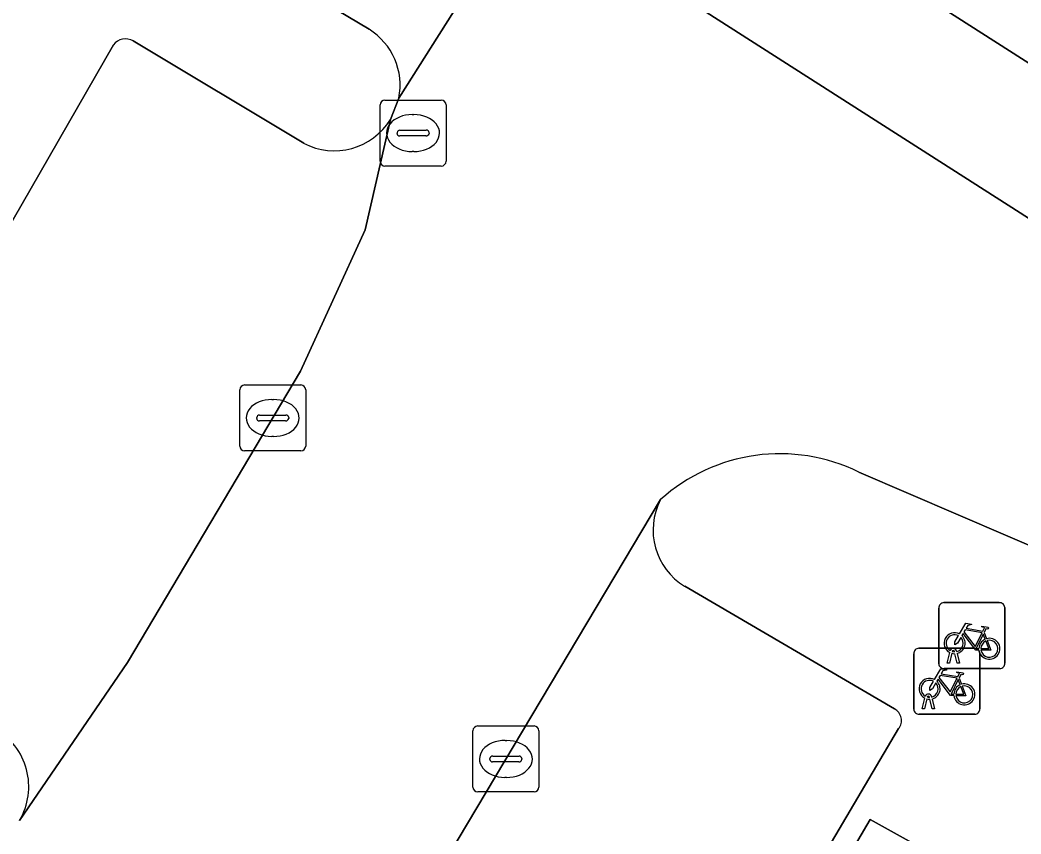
# Model space of a CAD drawing. Extents: x 159279 to 160377, y 384531 to 385888.
# Drawn here: x 160048.95 to 160064.11, y 384954 to 384966.34 of the extents above; entities that cross this region are included whole.
import ezdxf

# ---------------------------------------------------------------- set-up
doc = ezdxf.new("R2010")
doc.units = 0
for name, color, linetype in [('IMGEO_Fietsenrek', 7, 'Continuous'), ('IMGEO_Groenvoorziening', 7, 'Continuous'), ('IMGEO_Haag', 7, 'Continuous'), ('IMGEO_Kolk', 7, 'Continuous'), ('IMGEO_Parkeervlak_open', 7, 'Continuous'), ('IMGEO_Rijbaan_lokaal_open', 7, 'Continuous'), ('IMGEO_Rioolput', 7, 'Continuous'), ('IMGEO_Voetpad_open', 7, 'Continuous')]:
    doc.layers.add(name, color=color, linetype=linetype)

msp = doc.modelspace()

# ---------------------------------------------------------------- linework, layer by layer
at = {"layer": 'IMGEO_Fietsenrek'}
for p, q in [((160062.869, 384956.583), (160062.869, 384957.424)), ((160062.869, 384957.424), (160062.869, 384956.583)), ((160062.944, 384957.508), (160063.785, 384957.508)), ((160063.785, 384957.508), (160062.944, 384957.508)), ((160063.869, 384957.433), (160063.869, 384956.592)), ((160063.869, 384956.592), (160063.869, 384957.433)), ((160063.556, 384957.057), (160063.592, 384956.962)), ((160062.565, 384956.817), (160063.406, 384956.817)), ((160063.406, 384956.817), (160062.565, 384956.817)), ((160062.49, 384955.892), (160062.49, 384956.733)), ((160062.49, 384956.733), (160062.49, 384955.892)), ((160062.996, 384956.592), (160063.035, 384956.752)), ((160063.065, 384956.74), (160063.03, 384956.592)), ((160063.107, 384956.764), (160063.106, 384956.768)), ((160063.148, 384956.592), (160063.114, 384956.734)), ((160063.138, 384956.775), (160063.139, 384956.768)), ((160063.146, 384956.738), (160063.181, 384956.592)), ((160063.49, 384956.742), (160063.49, 384955.901)), ((160063.49, 384955.901), (160063.49, 384956.742)), ((160063.794, 384956.508), (160062.953, 384956.508)), ((160062.953, 384956.508), (160063.794, 384956.508)), ((160063.03, 384956.592), (160062.996, 384956.592)), ((160063.181, 384956.592), (160063.148, 384956.592)), ((160063.177, 384956.366), (160063.213, 384956.271)), ((160062.617, 384955.901), (160062.656, 384956.061)), ((160062.686, 384956.049), (160062.651, 384955.901)), ((160062.728, 384956.073), (160062.727, 384956.077)), ((160062.759, 384956.084), (160062.76, 384956.077)), ((160062.767, 384956.047), (160062.802, 384955.901)), ((160062.651, 384955.901), (160062.617, 384955.901)), ((160062.769, 384955.901), (160062.735, 384956.043)), ((160062.802, 384955.901), (160062.769, 384955.901)), ((160063.415, 384955.817), (160062.574, 384955.817)), ((160062.574, 384955.817), (160063.415, 384955.817))]:
    msp.add_line(p, q, dxfattribs=at)
for points in [[(160063.182, 384957.034), (160063.277, 384957.198), (160063.363, 384957.184), (160063.365, 384957.175), (160063.309, 384957.164), (160063.282, 384957.119), (160063.538, 384957.078)], [(160063.538, 384957.078), (160063.563, 384957.127), (160063.557, 384957.131), (160063.534, 384957.135), (160063.522, 384957.142), (160063.521, 384957.145), (160063.523, 384957.15), (160063.618, 384957.135), (160063.62, 384957.125), (160063.61, 384957.112), (160063.598, 384957.106), (160063.584, 384957.112), (160063.556, 384957.057)], [(160063.203, 384956.982), (160063.151, 384956.892), (160063.111, 384956.867), (160063.112, 384956.914), (160063.167, 384957.008)], [(160063.478, 384956.79), (160063.428, 384956.79), (160063.237, 384957.041), (160063.218, 384957.009)], [(160063.525, 384957.053), (160063.268, 384957.094), (160063.251, 384957.065), (160063.418, 384956.845), (160063.525, 384957.053)], [(160063.573, 384956.955), (160063.543, 384957.032), (160063.434, 384956.814), (160063.477, 384956.814)], [(160063.507, 384956.814), (160063.627, 384956.813), (160063.583, 384956.927)], [(160063.603, 384956.934), (160063.658, 384956.789), (160063.508, 384956.789)], [(160062.803, 384956.343), (160062.898, 384956.507), (160062.984, 384956.493), (160062.986, 384956.484), (160062.93, 384956.473), (160062.903, 384956.428), (160063.159, 384956.387)], [(160063.099, 384956.099), (160063.049, 384956.099), (160062.858, 384956.35), (160062.839, 384956.318)], [(160063.146, 384956.362), (160062.889, 384956.403), (160062.872, 384956.374), (160063.039, 384956.154), (160063.146, 384956.362)], [(160063.159, 384956.387), (160063.184, 384956.436), (160063.178, 384956.44), (160063.155, 384956.444), (160063.143, 384956.451), (160063.142, 384956.454), (160063.144, 384956.459), (160063.239, 384956.444), (160063.241, 384956.434), (160063.231, 384956.421), (160063.219, 384956.415), (160063.205, 384956.421), (160063.177, 384956.366)], [(160062.824, 384956.291), (160062.772, 384956.201), (160062.732, 384956.176), (160062.733, 384956.223), (160062.788, 384956.317)], [(160063.194, 384956.264), (160063.164, 384956.341), (160063.055, 384956.123), (160063.098, 384956.123)], [(160063.128, 384956.123), (160063.248, 384956.122), (160063.204, 384956.236)], [(160063.224, 384956.243), (160063.279, 384956.098), (160063.129, 384956.098)]]:
    msp.add_lwpolyline(points, dxfattribs=at)
for centre, radius, start, end in [((160062.947, 384957.43), 0.0779, 92.4484, 184.2845), ((160062.947, 384957.43), 0.0779, 92.4484, 184.2845), ((160063.791, 384957.43), 0.0779, 2.4484, 94.2845), ((160063.791, 384957.43), 0.0779, 2.4484, 94.2845), ((160063.109, 384956.893), 0.159, 62.6766, 242.1369), ((160063.109, 384956.893), 0.129, 63.3192, 238.903), ((160063.109, 384956.893), 0.129, 283.6043, 43.4302), ((160063.109, 384956.893), 0.159, 283.5766, 46.6042), ((160063.636, 384956.809), 0.159, 187.0065, 105.7708), ((160062.568, 384956.739), 0.0779, 92.4484, 184.2845), ((160062.568, 384956.739), 0.0779, 92.4484, 184.2845), ((160063.089, 384956.764), 0.0499, 12.8025, 158.6934), ((160063.412, 384956.739), 0.0779, 2.4484, 94.2845), ((160063.412, 384956.739), 0.0779, 2.4484, 94.2845), ((160063.636, 384956.809), 0.159, 113.3408, 178.3217), ((160063.636, 384956.809), 0.129, 113.923, 177.9556), ((160063.636, 384956.809), 0.129, 188.6715, 104.5883), ((160063.109, 384956.893), 0.159, 253.9967, 271.7867), ((160063.089, 384956.764), 0.0174, 12.8025, 163.4502), ((160063.109, 384956.893), 0.129, 253.415, 269.0204), ((160062.947, 384956.586), 0.0779, 182.4484, 274.2845), ((160062.947, 384956.586), 0.0779, 182.4484, 274.2845), ((160063.791, 384956.586), 0.0779, 272.4484, 4.2845), ((160063.791, 384956.586), 0.0779, 272.4484, 4.2845), ((160062.73, 384956.202), 0.159, 62.6766, 242.1369), ((160062.73, 384956.202), 0.129, 63.3192, 238.903), ((160062.73, 384956.202), 0.129, 283.6043, 43.4302), ((160062.73, 384956.202), 0.159, 283.5766, 46.6042), ((160063.257, 384956.118), 0.159, 113.3408, 178.3217), ((160063.257, 384956.118), 0.159, 187.0065, 105.7708), ((160063.257, 384956.118), 0.129, 113.923, 177.9556), ((160063.257, 384956.118), 0.129, 188.6715, 104.5883), ((160062.71, 384956.073), 0.0499, 12.8025, 158.6934), ((160062.73, 384956.202), 0.159, 253.9967, 271.7867), ((160062.71, 384956.073), 0.0174, 12.8025, 163.4502), ((160062.73, 384956.202), 0.129, 253.415, 269.0204), ((160063.412, 384955.895), 0.0779, 272.4484, 4.2845), ((160063.412, 384955.895), 0.0779, 272.4484, 4.2845), ((160062.568, 384955.895), 0.0779, 182.4484, 274.2845), ((160062.568, 384955.895), 0.0779, 182.4484, 274.2845)]:
    msp.add_arc(centre, radius, start, end, dxfattribs=at)
at = {"layer": 'IMGEO_Groenvoorziening'}
for points in [[(160071.753, 384958.536), (160072.789, 384960.219), (160058.402, 384969.414), (160057.329, 384967.752), (160070.147, 384959.553), (160071.59, 384958.637)], [(160063.659, 384953.207), (160061.829, 384954.223), (160060.689, 384952.278), (160062.422, 384951.19)]]:
    msp.add_lwpolyline(points, close=True, dxfattribs=at)
at = {"layer": 'IMGEO_Haag'}
msp.add_lwpolyline([(160071.753, 384958.536), (160072.789, 384960.219), (160058.402, 384969.414), (160057.329, 384967.752), (160070.147, 384959.553), (160071.59, 384958.637)], close=True, dxfattribs=at)
at = {"layer": 'IMGEO_Kolk'}
for p, q in [((160052.349, 384960.807), (160053.201, 384960.807)), ((160052.274, 384959.881), (160052.274, 384960.733)), ((160053.275, 384960.733), (160053.275, 384959.881)), ((160052.762, 384960.587), (160052.787, 384960.587)), ((160052.533, 384960.301), (160052.533, 384960.313)), ((160052.576, 384960.35), (160052.974, 384960.35)), ((160053.017, 384960.313), (160053.017, 384960.301)), ((160052.971, 384960.264), (160052.573, 384960.264)), ((160052.785, 384960.027), (160052.76, 384960.027)), ((160053.201, 384959.807), (160052.349, 384959.807)), ((160055.883, 384955.639), (160056.735, 384955.639)), ((160055.808, 384954.713), (160055.808, 384955.565)), ((160056.809, 384955.565), (160056.809, 384954.713)), ((160056.296, 384955.419), (160056.321, 384955.419)), ((160056.067, 384955.133), (160056.067, 384955.145)), ((160056.11, 384955.182), (160056.508, 384955.182)), ((160056.551, 384955.145), (160056.551, 384955.133)), ((160056.505, 384955.096), (160056.107, 384955.096)), ((160056.319, 384954.859), (160056.294, 384954.859)), ((160056.735, 384954.639), (160055.883, 384954.639))]:
    msp.add_line(p, q, dxfattribs=at)
for points in [[(160052.349, 384960.807), (160053.201, 384960.807)], [(160052.274, 384959.881), (160052.274, 384960.733)], [(160053.275, 384960.733), (160053.275, 384959.881)], [(160053.201, 384959.807), (160052.349, 384959.807)], [(160055.883, 384955.639), (160056.735, 384955.639)], [(160055.808, 384954.713), (160055.808, 384955.565)], [(160056.809, 384955.565), (160056.809, 384954.713)], [(160056.735, 384954.639), (160055.883, 384954.639)]]:
    msp.add_lwpolyline(points, dxfattribs=at)
for centre, radius, start, end in [((160052.351, 384960.731), 0.0765, 91.552, 178.448), ((160052.351, 384960.731), 0.0765, 91.552, 178.448), ((160053.199, 384960.731), 0.0765, 1.552, 88.448), ((160053.199, 384960.731), 0.0765, 1.552, 88.448), ((160052.573, 384960.31), 0.0403, 85.8775, 175.7526), ((160052.57, 384960.3), 0.0366, 178.938, 274.7102), ((160052.974, 384960.307), 0.043, 264.8664, 352.4533), ((160052.978, 384960.312), 0.0386, 1.7309, 96.639), ((160052.351, 384959.883), 0.0765, 181.552, 268.448), ((160052.351, 384959.883), 0.0765, 181.552, 268.448), ((160053.199, 384959.883), 0.0765, 271.552, 358.448), ((160053.199, 384959.883), 0.0765, 271.552, 358.448), ((160055.885, 384955.563), 0.0765, 91.552, 178.448), ((160055.885, 384955.563), 0.0765, 91.552, 178.448), ((160056.733, 384955.563), 0.0765, 1.552, 88.448), ((160056.733, 384955.563), 0.0765, 1.552, 88.448), ((160056.107, 384955.142), 0.0403, 85.8775, 175.7526), ((160056.512, 384955.144), 0.0386, 1.7309, 96.639), ((160056.104, 384955.132), 0.0366, 178.938, 274.7102), ((160056.508, 384955.139), 0.043, 264.8664, 352.4533), ((160055.885, 384954.715), 0.0765, 181.552, 268.448), ((160055.885, 384954.715), 0.0765, 181.552, 268.448), ((160056.733, 384954.715), 0.0765, 271.552, 358.448), ((160056.733, 384954.715), 0.0765, 271.552, 358.448)]:
    msp.add_arc(centre, radius, start, end, dxfattribs=at)
for centre, major_axis, ratio, start_param, end_param in [((160052.761, 384960.307), (-0.387, 0.002), 0.722429, 4.712389, 7.853982), ((160052.786, 384960.307), (-0.39, 0.002), 0.717154, 1.570796, 4.712389), ((160056.295, 384955.139), (-0.387, 0.002), 0.722429, 4.712389, 7.853982), ((160056.32, 384955.139), (-0.39, 0.002), 0.717154, 1.570796, 4.712389)]:
    msp.add_ellipse(centre, major_axis=major_axis, ratio=ratio, start_param=start_param, end_param=end_param, dxfattribs=at)
at = {"layer": 'IMGEO_Parkeervlak_open'}
for points in [[(160050.36, 384965.96), (160045.523, 384957.547)], [(160053.244, 384964.471), (160050.662, 384966.022)], [(160048.939, 384954.207), (160050.573, 384956.603), (160053.195, 384961.014), (160054.174, 384963.16), (160054.559, 384964.833)], [(160058.652, 384959.07), (160054.199, 384951.599)], [(160062.198, 384955.897), (160059.018, 384957.756)], [(160058.711, 384949.586), (160062.26, 384955.6)]]:
    msp.add_lwpolyline(points, dxfattribs=at)
for centre, radius, start, end in [((160050.546, 384965.82), 0.233, 60.201, 143.002), ((160053.708, 384965.353), 0.997, 242.2429, 328.54), ((160059.539, 384958.609), 1, 152.5398, 238.5894), ((160062.106, 384955.723), 0.197, 321.3291, 62.2537), ((160048.065, 384954.719), 1.013, 329.6341, 60.1004)]:
    msp.add_arc(centre, radius, start, end, dxfattribs=at)
at = {"layer": 'IMGEO_Rijbaan_lokaal_open'}
for points in [[(160054.685, 384965.154), (160056.616, 384968.208), (160054.982, 384969.283)], [(160061.659, 384959.486), (160067.68, 384956.899), (160069.834, 384955.914), (160071.59, 384958.637), (160070.147, 384959.553), (160057.329, 384967.752), (160056.616, 384968.208), (160054.685, 384965.154), (160054.559, 384964.833), (160054.174, 384963.16), (160053.195, 384961.014), (160050.573, 384956.603), (160048.939, 384954.207)], [(160052.511, 384967.229), (160054.235, 384966.199)], [(160053.92, 384951.125), (160054.199, 384951.599), (160058.652, 384959.07)]]:
    msp.add_lwpolyline(points, dxfattribs=at)
for centre, radius, start, end in [((160053.709, 384965.353), 0.996, 348.455, 58.1405), ((160060.462, 384957.062), 2.703, 63.7178, 132.0352)]:
    msp.add_arc(centre, radius, start, end, dxfattribs=at)
at = {"layer": 'IMGEO_Rioolput'}
for p, q in [((160054.401, 384964.199), (160054.401, 384965.051)), ((160054.476, 384965.125), (160055.328, 384965.125)), ((160055.402, 384965.051), (160055.402, 384964.199)), ((160054.889, 384964.905), (160054.914, 384964.905)), ((160054.66, 384964.619), (160054.66, 384964.631)), ((160055.098, 384964.582), (160054.7, 384964.582)), ((160054.703, 384964.668), (160055.101, 384964.668)), ((160055.144, 384964.631), (160055.144, 384964.619)), ((160054.912, 384964.345), (160054.887, 384964.345)), ((160055.328, 384964.125), (160054.476, 384964.125))]:
    msp.add_line(p, q, dxfattribs=at)
for points in [[(160054.401, 384964.199), (160054.401, 384965.051)], [(160054.476, 384965.125), (160055.328, 384965.125)], [(160055.402, 384965.051), (160055.402, 384964.199)], [(160055.328, 384964.125), (160054.476, 384964.125)]]:
    msp.add_lwpolyline(points, dxfattribs=at)
for centre, radius, start, end in [((160054.478, 384965.049), 0.0765, 91.552, 178.448), ((160054.478, 384965.049), 0.0765, 91.552, 178.448), ((160055.326, 384965.049), 0.0765, 1.552, 88.448), ((160055.326, 384965.049), 0.0765, 1.552, 88.448), ((160054.7, 384964.628), 0.0403, 85.8775, 175.7526), ((160054.697, 384964.618), 0.0366, 178.938, 274.7102), ((160055.101, 384964.625), 0.043, 264.8664, 352.4533), ((160055.105, 384964.63), 0.0386, 1.7309, 96.639), ((160054.478, 384964.201), 0.0765, 181.552, 268.448), ((160054.478, 384964.201), 0.0765, 181.552, 268.448), ((160055.326, 384964.201), 0.0765, 271.552, 358.448), ((160055.326, 384964.201), 0.0765, 271.552, 358.448)]:
    msp.add_arc(centre, radius, start, end, dxfattribs=at)
for centre, major_axis, ratio, start_param, end_param in [((160054.888, 384964.625), (-0.387, 0.002), 0.722429, 4.712389, 7.853982), ((160054.913, 384964.625), (-0.39, 0.002), 0.717154, 1.570796, 4.712389)]:
    msp.add_ellipse(centre, major_axis=major_axis, ratio=ratio, start_param=start_param, end_param=end_param, dxfattribs=at)
at = {"layer": 'IMGEO_Voetpad_open'}
for points in [[(160054.982, 384969.283), (160056.616, 384968.208), (160057.329, 384967.752), (160058.402, 384969.414), (160072.789, 384960.219), (160071.753, 384958.536), (160073.78, 384957.279)], [(160054.235, 384966.199), (160052.511, 384967.229)], [(160045.523, 384957.547), (160050.36, 384965.96)], [(160050.662, 384966.022), (160053.244, 384964.471)], [(160054.559, 384964.833), (160054.685, 384965.154)], [(160070.463, 384955.501), (160069.834, 384955.914), (160067.68, 384956.899), (160061.659, 384959.486)], [(160059.018, 384957.756), (160062.198, 384955.897)], [(160062.26, 384955.6), (160058.711, 384949.586)]]:
    msp.add_lwpolyline(points, dxfattribs=at)
msp.add_lwpolyline([(160061.829, 384954.223), (160063.659, 384953.207), (160062.422, 384951.19), (160060.689, 384952.278)], close=True, dxfattribs=at)
for centre, radius, start, end in [((160053.709, 384965.353), 0.996, 348.455, 58.1405), ((160050.546, 384965.82), 0.233, 60.201, 143.002), ((160053.708, 384965.353), 0.997, 242.2429, 328.54), ((160060.462, 384957.062), 2.703, 63.7178, 132.0352), ((160059.539, 384958.609), 1, 152.5398, 238.5894), ((160062.106, 384955.723), 0.197, 321.3291, 62.2537), ((160048.065, 384954.719), 1.013, 329.6341, 60.1004)]:
    msp.add_arc(centre, radius, start, end, dxfattribs=at)

doc.saveas('drawing.dxf')
